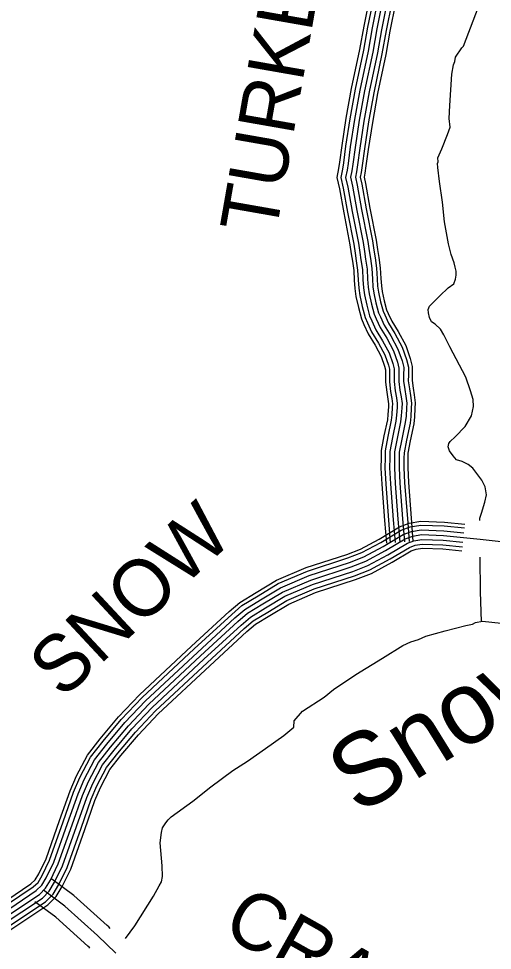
# Model space of a CAD drawing. Extents: x 1551132 to 1791609, y 378168 to 563823.
# Drawn here: x 1615007 to 1618102, y 497744 to 503828 of the extents above; entities that cross this region are included whole.
import ezdxf

# ---------------------------------------------------------------- set-up
doc = ezdxf.new("R2010")
doc.units = 0
for name, color, linetype in [('DESIGN - DRAINAGE - Bridges and Cross Drains Size Text', 7, 'Continuous'), ('DESIGN - ROW - Right-of-Way and Easement Labels', 7, 'Continuous'), ('DESIGN - TRANSPORTATION - Text', 7, 'Continuous'), ('SURVEY - CONTROL with Text', 7, 'Continuous'), ('SURVEY - PROPERTY - Owners', 7, 'Continuous'), ('SURVEY - TRANSPORTATION - Roads', 7, 'Continuous')]:
    doc.layers.add(name, color=color, linetype=linetype)

msp = doc.modelspace()

# ---------------------------------------------------------------- linework, layer by layer
at = {"layer": 'DESIGN - TRANSPORTATION - Text'}
for points in [[(1617913.066, 503648.407), (1618119.453, 504192.33), (1618137.861, 504226.197), (1618140.111, 504248.214), (1618140.569, 504288.307), (1618131.161, 504342.533), (1618133.369, 504360.551), (1618131.686, 504388.635), (1618158.694, 504474.52), (1618175.377, 504532.455), (1618183.677, 504558.422), (1618185.868, 504574.431), (1618200.068, 504590.307), (1618214.268, 504606.182), (1618224.484, 504624.107), (1618222.776, 504650.183), (1618225.526, 504716.301), (1618239.95, 504752.219), (1618256.3, 504815.579)], [(1618019.653, 500549.569), (1618020.711, 500566.152), (1618031.086, 500598.103), (1618053.936, 500670.005), (1618064.494, 500717.99), (1618055.069, 500770.216), (1618033.536, 500814.567), (1617974.321, 500891.419), (1617944.555, 500915.82), (1617904.731, 500936.32), (1617868.798, 500946.754), (1617845.057, 500973.088), (1617821.391, 501005.43), (1617813.675, 501031.581), (1617817.933, 501053.582), (1617826.075, 501065.515), (1617858.482, 501097.216), (1617923.339, 501164.626), (1617966.188, 501234.295), (1617978.879, 501294.28), (1617977.404, 501340.406), (1617960.013, 501396.732), (1617928.989, 501487.293), (1617825.075, 501684.931), (1617783.909, 501763.583), (1617762.285, 501799.909), (1617728.602, 501832.368), (1617704.753, 501848.677), (1617691.053, 501876.903), (1617685.387, 501907.037), (1617681.628, 501929.129), (1617691.895, 501951.063), (1617718.219, 501976.814), (1617758.752, 502018.448), (1617813.409, 502069.933), (1617849.758, 502095.575), (1617860.133, 502127.534), (1617866.433, 502153.518), (1617864.724, 502179.594), (1617859.016, 502205.72), (1617853.325, 502233.854), (1617833.908, 502288.197), (1617814.651, 502356.574), (1617790.251, 502501.177), (1617775.685, 502629.639), (1617757.177, 502764.151), (1617746.203, 502856.486), (1617742.494, 502882.587), (1617748.619, 502892.546), (1617744.911, 502918.646), (1617771.619, 502978.473), (1617808.71, 503070.259), (1617825.301, 503120.185), (1617819.926, 503176.37), (1617824.884, 503260.505), (1617837.217, 503464.827), (1617847.934, 503526.846), (1617856.192, 503548.796), (1617860.517, 503576.813), (1617903.249, 503636.457), (1617913.066, 503648.407)], [(1618030.236, 499891.202), (1618023.786, 500084.515), (1618021.845, 500310.437), (1618021.845, 500310.787)], [(1615705.398, 497821.447), (1615766.28, 497904.299), (1615888.452, 498097.562), (1615925.201, 498165.364), (1615939.484, 498191.29), (1615945.842, 498225.316), (1615944.551, 498295.509), (1615932.051, 498446.013), (1615940.751, 498514.106), (1615947.067, 498544.116), (1615967.425, 498575.991), (1615983.658, 498595.884), (1616003.891, 498615.726), (1616145.179, 498718.57), (1616262.327, 498811.631), (1616405.657, 498918.459), (1616502.438, 498979.644), (1616619.485, 499062.679), (1616740.557, 499147.682), (1616805.214, 499201.166), (1616807.639, 499243.251), (1616862.363, 499304.861), (1617003.543, 499397.672), (1617064.15, 499447.19), (1617209.388, 499543.984), (1617384.784, 499652.495), (1617517.856, 499735.364), (1617570.188, 499758.898), (1617618.429, 499774.457), (1617666.736, 499796.024), (1617793.308, 499830.842), (1617927.888, 499865.576), (1617972.045, 499873.151), (1617992.203, 499884.976), (1618038.361, 499892.535), (1618160.458, 499881.276)]]:
    msp.add_lwpolyline(points, dxfattribs=at)
at = {"layer": 'SURVEY - CONTROL with Text'}
for points in [[(1614825.085, 498002.718), (1615086.996, 498176.947), (1615113.678, 498203.206), (1615138.411, 498244.182), (1615185.552, 498342.043), (1615274.183, 498591.2), (1615342.707, 498785.305), (1615384.072, 498883.157), (1615456.462, 499018.669), (1615538.919, 499125.38), (1615658.95, 499267.901), (1615795.83, 499412.83), (1616136.972, 499730.596), (1616382.35, 499956.127), (1616451.315, 500015.246), (1616558.179, 500080.331), (1616692.309, 500160.624), (1616886.013, 500243.018), (1617150.265, 500329.437), (1617239.496, 500363.947), (1617361.643, 500429.49), (1617495.674, 500509.717), (1617559.231, 500532.976), (1617633.945, 500545.243), (1617789.417, 500539.643), (1617921.764, 500526.301)], [(1614839.101, 497982.35), (1615102.654, 498157.672), (1615133.228, 498187.772), (1615160.169, 498232.407), (1615208.393, 498332.51), (1615297.474, 498582.941), (1615365.756, 498776.371), (1615406.405, 498872.499), (1615477.287, 499005.194), (1615558.16, 499109.855), (1615677.399, 499251.442), (1615813.254, 499395.279), (1616153.755, 499712.454), (1616398.758, 499937.644), (1616465.881, 499995.178), (1616570.954, 500059.172), (1616703.542, 500138.541), (1616894.704, 500219.859), (1617158.565, 500306.145), (1617249.838, 500341.438), (1617373.843, 500407.981), (1617506.365, 500487.308), (1617565.53, 500508.959), (1617635.512, 500520.451), (1617787.725, 500514.976), (1617919.172, 500501.726)], [(1614856.668, 497956.808), (1615122.286, 498133.496), (1615157.752, 498168.414), (1615187.468, 498217.632), (1615237.042, 498320.559), (1615326.699, 498572.591), (1615394.68, 498765.163), (1615434.405, 498859.132), (1615503.403, 498988.293), (1615582.285, 499090.388), (1615700.54, 499230.791), (1615835.104, 499373.27), (1616174.813, 499689.704), (1616419.34, 499914.451), (1616484.147, 499970.003), (1616586.978, 500032.638), (1616717.642, 500110.848), (1616905.604, 500190.809), (1617168.981, 500276.936), (1617262.804, 500313.22), (1617389.134, 500381.014), (1617519.765, 500459.208), (1617573.438, 500478.842), (1617637.487, 500489.359), (1617785.617, 500484.025), (1617915.93, 500470.892)], [(1614874.242, 497931.266), (1615141.919, 498109.329), (1615182.277, 498149.055), (1615214.759, 498202.865), (1615265.692, 498308.601), (1615355.915, 498562.232), (1615423.596, 498753.954), (1615462.412, 498845.765), (1615529.519, 498971.393), (1615606.417, 499070.912), (1615723.681, 499210.149), (1615856.962, 499351.261), (1616195.862, 499666.945), (1616439.923, 499891.267), (1616502.413, 499944.835), (1616603.003, 500006.095), (1616731.733, 500083.156), (1616916.512, 500161.758), (1617179.398, 500247.727), (1617275.77, 500284.995), (1617404.434, 500354.038), (1617533.173, 500431.099), (1617581.347, 500448.724), (1617639.462, 500458.266), (1617783.5, 500453.083), (1618021.428, 500429.099), (1618297.33, 500398.798)], [(1614874.242, 497931.266), (1615141.919, 498109.329), (1615182.277, 498149.055), (1615214.759, 498202.865), (1615265.692, 498308.601), (1615355.915, 498562.232), (1615423.596, 498753.954), (1615462.412, 498845.765), (1615529.519, 498971.393), (1615606.417, 499070.912), (1615723.681, 499210.149), (1615856.962, 499351.261), (1616195.862, 499666.945), (1616439.923, 499891.267), (1616502.413, 499944.835), (1616603.003, 500006.095), (1616731.733, 500083.156), (1616916.512, 500161.758), (1617179.398, 500247.727), (1617275.77, 500284.995), (1617404.434, 500354.038), (1617533.173, 500431.099), (1617581.347, 500448.724), (1617639.462, 500458.266), (1617783.5, 500453.083), (1617912.705, 500440.057)], [(1614891.817, 497905.723), (1615161.552, 498085.162), (1615206.801, 498129.696), (1615242.05, 498188.098), (1615294.341, 498296.642), (1615385.131, 498551.874), (1615452.512, 498742.745), (1615490.42, 498832.398), (1615555.635, 498954.493), (1615630.55, 499051.437), (1615746.822, 499189.507), (1615878.819, 499329.252), (1616216.912, 499644.186), (1616460.506, 499868.083), (1616520.68, 499919.668), (1616619.027, 499979.553), (1616745.824, 500055.463), (1616927.42, 500132.707), (1617189.814, 500218.518), (1617288.737, 500256.769), (1617419.734, 500327.063), (1617546.581, 500402.99), (1617589.255, 500418.607), (1617641.437, 500427.174), (1617781.384, 500422.14), (1617909.464, 500409.223)], [(1614909.383, 497880.181), (1615181.185, 498060.986), (1615231.326, 498110.337), (1615269.35, 498173.322), (1615322.99, 498284.692), (1615414.355, 498541.523), (1615481.437, 498731.537), (1615518.419, 498819.031), (1615581.751, 498937.592), (1615654.674, 499031.97), (1615769.964, 499168.857), (1615900.669, 499307.244), (1616237.969, 499621.435), (1616481.089, 499844.891), (1616538.946, 499894.492), (1616635.052, 499953.019), (1616759.924, 500027.771), (1616938.32, 500103.656), (1617200.23, 500189.309), (1617301.703, 500228.552), (1617435.025, 500300.095), (1617559.98, 500374.889), (1617597.163, 500388.489), (1617643.412, 500396.081), (1617779.275, 500391.189), (1617906.214, 500378.397)], [(1614923.966, 497858.989), (1615197.476, 498040.935), (1615251.667, 498094.278), (1615291.991, 498161.072), (1615346.756, 498274.767), (1615438.588, 498532.932), (1615505.419, 498722.245), (1615541.652, 498807.939), (1615603.426, 498923.575), (1615674.699, 499015.819), (1615789.163, 499151.731), (1615918.802, 499288.985), (1616255.436, 499602.56), (1616498.163, 499825.657), (1616554.104, 499873.609), (1616648.343, 499931.002), (1616771.615, 500004.795), (1616947.37, 500079.556), (1617208.864, 500165.075), (1617312.461, 500205.134), (1617447.716, 500277.72), (1617571.105, 500351.572), (1617603.721, 500363.505), (1617645.045, 500370.289), (1617777.517, 500365.522), (1617903.531, 500352.822)]]:
    msp.add_lwpolyline(points, dxfattribs=at)
at = {"layer": 'SURVEY - PROPERTY - Owners'}
for points in [[(1617384.962, 503947.414), (1617347.362, 503761.526), (1617320.055, 503609.581), (1617265.872, 503355.749), (1617232.215, 503163.811), (1617204.674, 502985.839), (1617189.741, 502877.845), (1617183.357, 502833.844), (1617174.991, 502791.868), (1617188.466, 502733.675), (1617217.048, 502575.229), (1617257.172, 502366.615), (1617266.63, 502306.455), (1617274.18, 502256.329), (1617283.605, 502192.169), (1617287.021, 502126.059), (1617290.563, 502073.958), (1617296.163, 502029.856), (1617311.571, 501963.638), (1617328.97, 501897.403), (1617342.686, 501867.244), (1617368.169, 501810.951), (1617411.501, 501740.474), (1617456.734, 501657.972), (1617482.05, 501583.662), (1617491.708, 501545.527), (1617491.299, 501499.476), (1617490.949, 501459.425), (1617498.432, 501401.29), (1617506.032, 501357.164), (1617511.657, 501315.063), (1617509.915, 501287.446), (1617506.957, 501235.011), (1617502.607, 501195.002), (1617479.683, 501087.074), (1617462.925, 500999.113), (1617462.575, 500959.071), (1617462.008, 500894.994), (1617467.108, 500792.825), (1617485.024, 500558.377), (1617496.815, 500409.331)], [(1615604.917, 497887.44), (1615595.6, 497896.474), (1615584.909, 497906.832), (1615366.431, 498102.895), (1615223.684, 498209.223)], [(1615641.899, 497725.286), (1615523.035, 497840.48), (1615308.932, 498032.619), (1615169.502, 498136.48)], [(1615471.803, 497758.828), (1615466.861, 497763.62), (1615458.712, 497771.512), (1615249.158, 497959.567), (1615113.178, 498060.861)]]:
    msp.add_lwpolyline(points, dxfattribs=at)
at = {"layer": 'SURVEY - TRANSPORTATION - Roads'}
for points in [[(1617299.297, 503966.332), (1617261.198, 503777.985), (1617233.973, 503626.498), (1617179.758, 503372.483), (1617145.667, 503178.094), (1617117.884, 502998.556), (1617102.893, 502890.154), (1617096.884, 502848.728), (1617085.276, 502790.484), (1617102.526, 502715.982), (1617130.817, 502559.153), (1617170.757, 502351.515), (1617179.932, 502293.113), (1617187.424, 502243.42), (1617196.223, 502183.51), (1617199.457, 502120.817), (1617203.223, 502065.449), (1617209.715, 502014.348), (1617226.423, 501942.546), (1617246.03, 501867.886), (1617262.813, 501831.001), (1617290.546, 501769.725), (1617335.636, 501696.39), (1617376.16, 501622.479), (1617397.885, 501558.711), (1617403.893, 501534.977), (1617403.585, 501500.251), (1617403.185, 501454.183), (1617411.676, 501388.24), (1617419.309, 501343.905), (1617423.576, 501311.988), (1617422.359, 501292.679), (1617419.509, 501242.228), (1617415.884, 501208.894), (1617393.693, 501104.399), (1617375.285, 501007.772), (1617374.86, 500959.846), (1617374.277, 500893.194), (1617379.56, 500787.291), (1617397.576, 500551.577), (1617409.376, 500402.414)], [(1617324.413, 503960.79), (1617286.464, 503773.16), (1617259.214, 503621.539), (1617204.999, 503367.583), (1617171.041, 503173.911), (1617143.325, 502994.831), (1617128.359, 502886.545), (1617122.234, 502844.361), (1617111.576, 502790.893), (1617127.725, 502721.166), (1617156.1, 502563.87), (1617196.09, 502355.94), (1617205.357, 502297.022), (1617212.856, 502247.204), (1617221.839, 502186.052), (1617225.131, 502122.359), (1617228.831, 502067.941), (1617235.056, 502018.898), (1617251.38, 501948.729), (1617270.346, 501876.544), (1617286.229, 501841.627), (1617313.304, 501781.808), (1617357.878, 501709.315), (1617399.785, 501632.88), (1617422.559, 501566.028), (1617429.643, 501538.069), (1617429.301, 501500.018), (1617428.917, 501455.717), (1617437.109, 501392.065), (1617444.734, 501347.797), (1617449.4, 501312.888), (1617448.025, 501291.146), (1617445.15, 501240.111), (1617441.309, 501204.819), (1617418.901, 501099.316), (1617400.976, 501005.238), (1617400.576, 500959.612), (1617399.993, 500893.719), (1617405.226, 500788.916), (1617423.209, 500553.568), (1617435.008, 500404.44)], [(1617354.687, 503954.098), (1617316.913, 503767.343), (1617289.63, 503615.564), (1617235.44, 503361.666), (1617201.624, 503168.861), (1617173.999, 502990.331), (1617159.05, 502882.195), (1617152.8, 502839.102), (1617143.283, 502791.376), (1617158.091, 502727.424), (1617186.574, 502569.545), (1617226.631, 502361.282), (1617235.989, 502301.738), (1617243.514, 502251.771), (1617252.722, 502189.111), (1617256.08, 502124.209), (1617259.697, 502070.949), (1617265.613, 502024.373), (1617281.48, 501956.188), (1617299.662, 501886.969), (1617314.454, 501854.435), (1617340.736, 501796.384), (1617384.694, 501724.89), (1617428.259, 501645.43), (1617452.309, 501574.845), (1617460.675, 501541.794), (1617460.3, 501499.751), (1617459.933, 501457.575), (1617467.775, 501396.682), (1617475.383, 501352.481), (1617480.525, 501313.971), (1617478.975, 501289.296), (1617476.05, 501237.561), (1617471.958, 501199.91), (1617449.292, 501093.199), (1617431.95, 501002.172), (1617431.575, 500959.346), (1617431, 500894.361), (1617436.167, 500790.866), (1617454.116, 500555.977), (1617465.916, 500406.89)], [(1617384.962, 503947.414), (1617347.362, 503761.526), (1617320.055, 503609.581), (1617265.872, 503355.749), (1617232.215, 503163.811), (1617204.674, 502985.839), (1617189.741, 502877.845), (1617183.357, 502833.844), (1617174.991, 502791.868), (1617188.466, 502733.675), (1617217.048, 502575.229), (1617257.172, 502366.615), (1617266.63, 502306.455), (1617274.18, 502256.329), (1617283.605, 502192.169), (1617287.021, 502126.059), (1617290.563, 502073.958), (1617296.163, 502029.856), (1617311.571, 501963.638), (1617328.97, 501897.403), (1617342.686, 501867.244), (1617368.169, 501810.951), (1617411.501, 501740.474), (1617456.734, 501657.972), (1617482.05, 501583.662), (1617491.708, 501545.527), (1617491.299, 501499.476), (1617490.949, 501459.425), (1617498.432, 501401.29), (1617506.032, 501357.164), (1617511.657, 501315.063), (1617509.915, 501287.446), (1617506.957, 501235.011), (1617502.607, 501195.002), (1617479.683, 501087.074), (1617462.925, 500999.113), (1617462.575, 500959.071), (1617462.008, 500894.994), (1617467.108, 500792.825), (1617485.024, 500558.377), (1617496.815, 500409.331)], [(1617384.962, 503947.414), (1617347.362, 503761.526), (1617320.055, 503609.581), (1617265.872, 503355.749), (1617232.215, 503163.811), (1617204.674, 502985.839), (1617189.741, 502877.845), (1617183.357, 502833.844), (1617174.991, 502791.868), (1617188.466, 502733.675), (1617217.048, 502575.229), (1617257.172, 502366.615), (1617266.63, 502306.455), (1617274.18, 502256.329), (1617283.605, 502192.169), (1617287.021, 502126.059), (1617290.563, 502073.958), (1617296.163, 502029.856), (1617311.571, 501963.638), (1617328.97, 501897.403), (1617342.686, 501867.244), (1617368.169, 501810.951), (1617411.501, 501740.474), (1617456.734, 501657.972), (1617482.05, 501583.662), (1617491.708, 501545.527), (1617491.299, 501499.476), (1617490.949, 501459.425), (1617498.432, 501401.29), (1617506.032, 501357.164), (1617511.657, 501315.063), (1617509.915, 501287.446), (1617506.957, 501235.011), (1617502.607, 501195.002), (1617479.683, 501087.074), (1617462.925, 500999.113), (1617462.575, 500959.071), (1617462.008, 500894.994), (1617467.108, 500792.825), (1617485.024, 500558.377), (1617496.815, 500409.331)], [(1617415.236, 503940.731), (1617377.812, 503755.709), (1617350.479, 503603.597), (1617296.305, 503349.832), (1617262.806, 503158.761), (1617235.348, 502981.348), (1617220.432, 502873.495), (1617213.915, 502828.585), (1617206.699, 502792.359), (1617218.84, 502739.925), (1617247.522, 502580.912), (1617287.713, 502371.949), (1617297.271, 502311.172), (1617304.846, 502260.887), (1617314.487, 502195.227), (1617317.962, 502127.909), (1617321.429, 502076.966), (1617326.712, 502035.34), (1617341.662, 501971.088), (1617358.278, 501907.837), (1617370.919, 501880.053), (1617395.602, 501825.518), (1617438.309, 501756.058), (1617485.208, 501670.514), (1617511.791, 501592.479), (1617522.74, 501549.261), (1617522.299, 501499.201), (1617521.965, 501461.275), (1617529.09, 501405.899), (1617536.682, 501361.848), (1617542.79, 501316.155), (1617540.856, 501285.596), (1617537.865, 501232.461), (1617533.257, 501190.093), (1617510.074, 501080.949), (1617493.899, 500996.055), (1617493.574, 500958.796), (1617493.016, 500895.627), (1617498.049, 500794.783), (1617515.932, 500560.777), (1617527.715, 500411.773)], [(1617445.51, 503934.039), (1617408.261, 503749.893), (1617380.895, 503597.622), (1617326.746, 503343.915), (1617293.388, 503153.711), (1617266.022, 502976.848), (1617251.123, 502869.145), (1617244.481, 502823.327), (1617238.406, 502792.843), (1617249.206, 502746.183), (1617277.997, 502586.588), (1617318.254, 502377.29), (1617327.904, 502315.889), (1617335.504, 502265.454), (1617345.37, 502198.286), (1617348.911, 502129.759), (1617352.295, 502079.974), (1617357.27, 502040.815), (1617371.761, 501978.547), (1617387.594, 501918.262), (1617399.143, 501892.861), (1617423.035, 501840.093), (1617465.125, 501771.633), (1617513.682, 501683.064), (1617541.54, 501601.296), (1617553.773, 501552.986), (1617553.298, 501498.935), (1617552.981, 501463.134), (1617559.756, 501410.516), (1617567.331, 501366.531), (1617573.914, 501317.238), (1617571.806, 501283.746), (1617568.764, 501229.911), (1617563.906, 501185.185), (1617540.465, 501074.832), (1617524.873, 500992.988), (1617524.573, 500958.529), (1617524.023, 500896.269), (1617528.99, 500796.733), (1617546.839, 500563.185), (1617558.622, 500414.223)], [(1617469.651, 503928.714), (1617432.544, 503745.259), (1617405.153, 503592.855), (1617351.012, 503339.199), (1617317.779, 503149.685), (1617290.472, 502973.264), (1617275.597, 502865.678), (1617268.847, 502819.135), (1617263.681, 502793.235), (1617273.422, 502751.167), (1617302.296, 502591.121), (1617342.603, 502381.541), (1617352.336, 502319.647), (1617359.953, 502269.088), (1617369.994, 502200.728), (1617373.586, 502131.234), (1617376.902, 502082.366), (1617381.627, 502045.182), (1617395.752, 501984.489), (1617410.96, 501926.579), (1617421.651, 501903.078), (1617444.909, 501851.702), (1617486.5, 501784.059), (1617536.39, 501693.065), (1617565.256, 501608.329), (1617578.522, 501555.961), (1617578.014, 501498.71), (1617577.714, 501464.609), (1617584.205, 501414.191), (1617591.764, 501370.273), (1617598.738, 501318.105), (1617596.48, 501282.271), (1617593.405, 501227.878), (1617588.339, 501181.268), (1617564.697, 501069.948), (1617549.564, 500990.546), (1617549.289, 500958.312), (1617548.739, 500896.777), (1617553.656, 500798.291), (1617571.48, 500565.102), (1617583.263, 500416.173)]]:
    msp.add_lwpolyline(points, dxfattribs=at)

# ---------------------------------------------------------------- texts
at = {"layer": 'DESIGN - DRAINAGE - Bridges and Cross Drains Size Text'}
msp.add_text('Snow', height=474.9956, rotation=31.7436111, dxfattribs=at).set_placement((1617225.942, 498622.913))
at = {"layer": 'DESIGN - ROW - Right-of-Way and Easement Labels'}
for s, height, rotation, p in [('TURKEY', 370.0091, 80.0550889, (1616685.536, 502406.608)), ('SNOW', 370, 42.9682306, (1615293.117, 499377.778)), ('CRAIG', 369.9955, 330.6926361, (1616322.466, 497857.115))]:
    msp.add_text(s, height=height, rotation=rotation, dxfattribs=at).set_placement(p)

doc.saveas('drawing.dxf')
